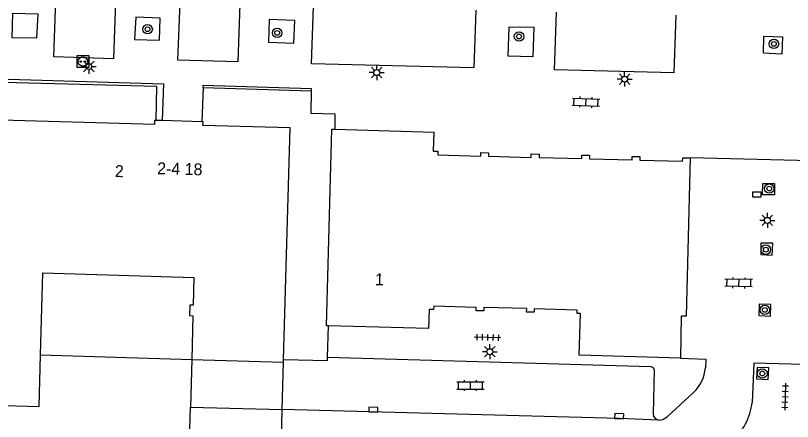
# Model space of a CAD drawing. Extents: x 132998 to 136004, y 396998 to 398512.
# Drawn here: x 134473 to 134538.1, y 397202.4 to 397236.4 of the extents above; entities that cross this region are included whole.
import ezdxf

# ---------------------------------------------------------------- set-up
doc = ezdxf.new("R2010")
doc.units = 0
for name, color, linetype in [('gg-afsc-hekwerk', 7, 'Continuous'), ('gg-anno-huisnummerreeks BGT', 7, 'Continuous'), ('gg-bbg-bijgebouw', 7, 'Continuous'), ('gg-bbg-gedigitaliseerde bijgebouw', 7, 'Continuous'), ('gg-bbg-hoofdgebouw', 7, 'Continuous'), ('gg-bbg-luifel en loopbrug', 7, 'Continuous'), ('gg-knt-verharding', 7, 'Continuous'), ('gg-knt-verharding nz', 7, 'Continuous'), ('gt-symb-boom', 7, 'Continuous'), ('gt-symb-klinker verharding', 7, 'Continuous'), ('gt-symb-kolk', 7, 'Continuous'), ('gt-symb-laadpunt elektrisch vervoer', 7, 'Continuous'), ('gt-symb-lichtmast', 7, 'Continuous'), ('gt-symb-tegel verharding', 7, 'Continuous')]:
    doc.layers.add(name, color=color, linetype=linetype)

# ---------------------------------------------------------------- blocks, each defined once
blk = doc.blocks.new('gt0-TEG1')
at = {"layer": 'gt-symb-tegel verharding'}
for p, q in [((-1.125, 0), (1.125, 0)), ((-0.9, -0.25), (-0.9, 0.25)), ((-0.45, -0.25), (-0.45, 0.25)), ((0, -0.25), (0, 0.25)), ((0.45, -0.25), (0.45, 0.25)), ((0.9, -0.25), (0.9, 0.25))]:
    blk.add_line(p, q, dxfattribs=at)
blk = doc.blocks.new('gt0-BOOM')
at = {"layer": 'gt-symb-boom'}
for radius in [0.4, 0.2]:
    blk.add_circle((0, 0), radius, dxfattribs=at)
blk = doc.blocks.new('gt0-KL1')
at = {"layer": 'gt-symb-klinker verharding'}
for p, q in [((-1.15, 0.3), (1.15, 0.3)), ((-1, -0.3), (-1, 0.3)), ((-0.5, 0.3), (-0.5, 0.45)), ((0, -0.3), (0, 0.3)), ((0.5, 0.3), (0.5, 0.45)), ((1, -0.3), (1, 0.3)), ((-1.15, -0.3), (1.15, -0.3)), ((-0.5, -0.45), (-0.5, -0.3)), ((0.5, -0.45), (0.5, -0.3))]:
    blk.add_line(p, q, dxfattribs=at)
blk = doc.blocks.new('gt0-LMAST')
at = {"layer": 'gt-symb-lichtmast'}
for p, q in [((-0.182, 0.173), (-0.447, 0.438)), ((-0.005, 0.246), (-0.005, 0.621)), ((0.172, 0.173), (0.437, 0.438)), ((-0.255, -0.004), (-0.63, -0.004)), ((-0.182, -0.181), (-0.447, -0.446)), ((-0.005, -0.254), (-0.005, -0.629)), ((0.437, -0.446), (0.172, -0.181)), ((0.245, -0.004), (0.62, -0.004))]:
    blk.add_line(p, q, dxfattribs=at)
blk.add_circle((-0.005, -0.004), 0.25, dxfattribs=at)
blk = doc.blocks.new('gt0-KOLK')
at = {"layer": 'gt-symb-kolk'}
blk.add_lwpolyline([(0, 0), (0.375, 0), (0.375, 0.4), (-0.375, 0.4), (-0.375, 0), (0, 0)], dxfattribs=at)
blk = doc.blocks.new('gt0-LEV')
at = {"layer": 'gt-symb-laadpunt elektrisch vervoer'}
blk.add_lwpolyline([(-0.486, 0.501), (0.486, 0.501), (0.486, -0.499), (-0.486, -0.499)], close=True, dxfattribs=at)
for centre, radius in [((0, 0), 0.393), ((-0.186, 0), 0.0566), ((0.186, 0), 0.0566)]:
    blk.add_circle(centre, radius, dxfattribs=at)

msp = doc.modelspace()

# ---------------------------------------------------------------- linework, layer by layer
at = {"layer": 'gg-afsc-hekwerk'}
for p, q in [((134484.762, 397227.611), (134484.823, 397230.456)), ((134488.705, 397230.377), (134488.6, 397227.508)), ((134488.705, 397230.377), (134497.732, 397230.097)), ((134499.125, 397207.77), (134499.198, 397210.396))]:
    msp.add_line(p, q, dxfattribs=at)
for points in [[(134484.823, 397230.456), (134465.524, 397230.965), (134463.981, 397229.616), (134460.641, 397226.096), (134463.419, 397207.978)], [(134497.732, 397230.097), (134497.717, 397228.212), (134499.737, 397228.156), (134499.716, 397226.883)], [(134495.438, 397207.588), (134499.117, 397207.497), (134499.125, 397207.77)]]:
    msp.add_lwpolyline(points, dxfattribs=at)
at = {"layer": 'gg-bbg-bijgebouw'}
msp.add_line((134495.21, 397199.42), (134495.321, 397203.385), dxfattribs=at)
at = {"layer": 'gg-bbg-gedigitaliseerde bijgebouw'}
for p, q in [((134487.529, 397199.591), (134487.634, 397203.589)), ((134487.634, 397203.589), (134495.321, 397203.385))]:
    msp.add_line(p, q, dxfattribs=at)
at = {"layer": 'gg-bbg-hoofdgebouw'}
for p, q in [((134485.27, 397227.597), (134484.762, 397227.611)), ((134488.6, 397227.508), (134485.27, 397227.597)), ((134487.739, 397207.59), (134495.432, 397207.357)), ((134495.432, 397207.357), (134495.438, 397207.588))]:
    msp.add_line(p, q, dxfattribs=at)
for points in [[(134484.762, 397227.611), (134484.623, 397227.615), (134484.614, 397227.285), (134467.818, 397227.736), (134467.244, 397204.406)], [(134495.438, 397207.588), (134495.98, 397226.98), (134488.684, 397227.176), (134488.693, 397227.505), (134488.6, 397227.508)], [(134499.198, 397210.396), (134499.03, 397210.4), (134499.47, 397226.89), (134499.716, 397226.883)], [(134499.716, 397226.883), (134508.02, 397226.64), (134507.97, 397225.05), (134508.36, 397225.04), (134508.35, 397224.72), (134511.94, 397224.63), (134511.95, 397224.92), (134512.6, 397224.9), (134512.59, 397224.61), (134516.17, 397224.52), (134516.18, 397224.81), (134516.84, 397224.79), (134516.83, 397224.51), (134520.4, 397224.41), (134520.41, 397224.7), (134521.06, 397224.69), (134521.05, 397224.4), (134524.62, 397224.3), (134524.63, 397224.59), (134525.28, 397224.58), (134525.27, 397224.29), (134528.85, 397224.19), (134528.86, 397224.48), (134529.49, 397224.47)], [(134529.49, 397224.47), (134529.14, 397211.21), (134528.74, 397211.22), (134528.68, 397207.7)], [(134475.083, 397207.973), (134475.271, 397214.845), (134487.92, 397214.464), (134487.858, 397212.119), (134487.572, 397212.127), (134487.557, 397211.258), (134487.835, 397211.251), (134487.739, 397207.59)], [(134528.68, 397207.7), (134520.18, 397207.94), (134520.29, 397211.44), (134520.01, 397211.44), (134520.01, 397211.72), (134516.43, 397211.82), (134516.42, 397211.54), (134515.79, 397211.56), (134515.8, 397211.84), (134512.2, 397211.94), (134512.19, 397211.66), (134511.57, 397211.67), (134511.57, 397211.95), (134508.01, 397212.05), (134508, 397211.77), (134507.62, 397211.78), (134507.56, 397210.19), (134499.198, 397210.396)], [(134467.83, 397203.834), (134468.135, 397203.825), (134474.964, 397203.64), (134475.083, 397207.973)]]:
    msp.add_lwpolyline(points, dxfattribs=at)
at = {"layer": 'gg-bbg-luifel en loopbrug'}
for p, q in [((134475.083, 397207.973), (134487.739, 397207.59)), ((134487.739, 397207.59), (134487.634, 397203.589)), ((134495.321, 397203.385), (134495.432, 397207.357))]:
    msp.add_line(p, q, dxfattribs=at)
at = {"layer": 'gg-knt-verharding'}
for p, q in [((134465.297, 397231.291), (134485.365, 397230.674)), ((134485.365, 397230.674), (134485.27, 397227.597)), ((134540.491, 397224.219), (134529.49, 397224.47))]:
    msp.add_line(p, q, dxfattribs=at)
for points in [[(134481.355, 397237.603), (134481.201, 397232.775), (134476.182, 397232.95), (134476.366, 397237.737)], [(134491.761, 397237.342), (134491.593, 397232.509), (134486.577, 397232.658), (134486.761, 397237.46)], [(134511.537, 397236.856), (134511.377, 397232.014), (134497.772, 397232.363), (134497.935, 397237.189)], [(134472.756, 397236.593), (134474.845, 397236.551), (134474.742, 397234.495), (134472.693, 397234.523), (134472.756, 397236.593)], [(134483.063, 397236.255), (134482.958, 397234.397), (134485.035, 397234.338), (134485.097, 397236.182), (134483.063, 397236.255)], [(134528.282, 397236.434), (134528.114, 397231.604), (134518.111, 397231.866), (134518.299, 397236.679)], [(134496.364, 397235.988), (134494.239, 397236.076), (134494.165, 397234.171), (134496.292, 397234.091), (134496.364, 397235.988)], [(134514.318, 397235.468), (134516.404, 397235.418), (134516.321, 397232.934), (134514.237, 397232.99), (134514.318, 397235.468)], [(134535.616, 397233.247), (134535.661, 397234.677), (134537.212, 397234.615), (134537.171, 397233.161), (134535.616, 397233.247)], [(134488.705, 397230.377), (134488.711, 397230.578), (134497.738, 397230.298), (134497.732, 397230.097)], [(134535.544, 397221.368), (134535.571, 397222.335), (134536.54, 397222.326), (134536.551, 397221.38), (134535.544, 397221.368)], [(134535.396, 397216.378), (134536.358, 397216.319), (134536.403, 397217.323), (134535.41, 397217.326), (134535.396, 397216.378)], [(134535.242, 397211.261), (134536.209, 397211.216), (134536.24, 397212.193), (134535.262, 397212.229), (134535.242, 397211.261)], [(134499.125, 397207.77), (134526.182, 397206.989), (134526.39, 397206.912), (134526.462, 397206.701), (134526.383, 397203.03)], [(134528.68, 397207.7), (134530.799, 397207.61), (134530.76, 397206.89)], [(134539.98, 397207.129), (134534.802, 397207.28), (134534.68, 397203.99)], [(134535.045, 397205.961), (134536.028, 397205.908), (134536.068, 397206.871), (134535.083, 397206.909), (134535.045, 397205.961)], [(134526.85, 397202.505), (134527.2, 397202.55), (134527.56, 397202.77), (134529.77, 397204.82)]]:
    msp.add_lwpolyline(points, dxfattribs=at)
for centre, radius, start, end in [((134527.632, 397207.114), 3.136, 312.98271, 355.89736), ((134529.278, 397204.695), 5.448, 312.52261, 352.56124), ((134526.947, 397203.062), 0.565, 183.19868, 260.10903)]:
    msp.add_arc(centre, radius, start, end, dxfattribs=at)
at = {"layer": 'gg-knt-verharding nz'}
msp.add_lwpolyline([(134526.85, 397202.505), (134523.532, 397202.635), (134495.321, 397203.385)], dxfattribs=at)

# ---------------------------------------------------------------- block references
at = {"layer": 'gt-symb-boom'}
for p in [(134484.043, 397235.255), (134494.898, 397234.949), (134515.153, 397234.644), (134536.497, 397234.028), (134536.108, 397221.904), (134535.82, 397216.784), (134535.739, 397211.737), (134535.523, 397206.405)]:
    msp.add_blockref('gt0-BOOM', p, dxfattribs=at)
at = {"layer": 'gt-symb-klinker verharding'}
for p, rotation in [((134520.755, 397229.145), -2.2356368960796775), ((134533.541, 397213.993), 178.85423715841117)]:
    msp.add_blockref('gt0-KL1', p, dxfattribs=dict(at, rotation=rotation))
msp.add_blockref('gt0-KL1', (134511.081, 397205.397), dxfattribs=at)
at = {"layer": 'gt-symb-kolk'}
msp.add_blockref('gt0-KOLK', (134535.066, 397221.214), dxfattribs=at)
for p, rotation in [((134502.951, 397203.182), -1.525481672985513), ((134523.532, 397202.635), -2.2438453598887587)]:
    msp.add_blockref('gt0-KOLK', p, dxfattribs=dict(at, rotation=rotation))
at = {"layer": 'gt-symb-laadpunt elektrisch vervoer'}
msp.add_blockref('gt0-LEV', (134478.631, 397232.544), dxfattribs=at)
at = {"layer": 'gt-symb-lichtmast'}
for p in [(134479.131, 397232.136), (134503.237, 397231.624), (134524, 397231.074), (134535.955, 397219.241), (134512.709, 397208.239)]:
    msp.add_blockref('gt0-LMAST', p, dxfattribs=at)
at = {"layer": 'gt-symb-tegel verharding'}
for p, rotation in [((134512.516, 397209.428), 178.39613722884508), ((134537.433, 397204.468), -91.60386277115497)]:
    msp.add_blockref('gt0-TEG1', p, dxfattribs=dict(at, rotation=rotation))

# ---------------------------------------------------------------- texts
at = {"layer": 'gg-anno-huisnummerreeks BGT'}
for s, rotation, p in [('2', 358.5, (134481.292, 397222.872)), ('2-4 18', 358.5, (134484.835, 397223.106)), ('1', 358.6, (134503.078, 397213.801))]:
    msp.add_text(s, height=1, rotation=rotation, dxfattribs=at).set_placement(p)

doc.saveas('drawing.dxf')
